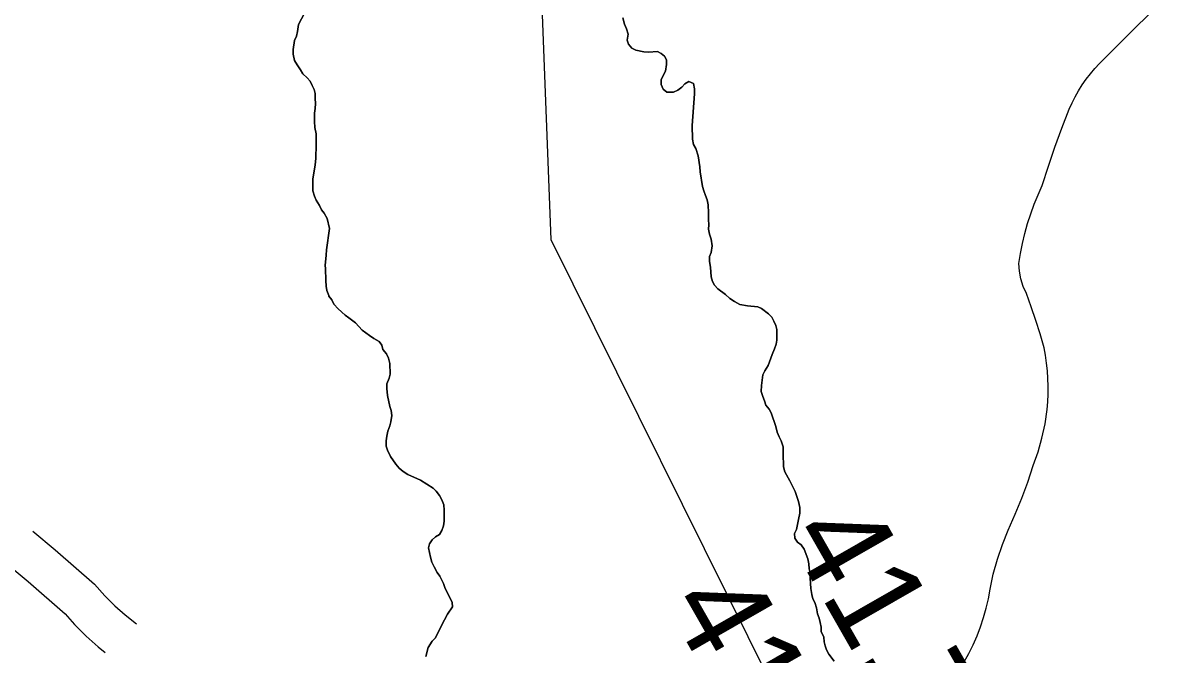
# Model space of a CAD drawing. Extents: x 3172231 to 3210228, y 940198 to 965780.
# Drawn here: x 3192423 to 3193252, y 953026 to 953479 of the extents above; entities that cross this region are included whole.
import ezdxf

# ---------------------------------------------------------------- set-up
doc = ezdxf.new("R2010")
doc.units = 0
for name, color, linetype in [('V-RIVR-RANG', 7, 'Continuous'), ('V-ROAD-CNTR', 7, 'Continuous'), ('V-SITE-VEGE', 7, 'Continuous'), ('V-TOPO-BNDY', 7, 'Continuous'), ('V-TOPO-SHOR', 7, 'Continuous')]:
    doc.layers.add(name, color=color, linetype=linetype)

msp = doc.modelspace()

# ---------------------------------------------------------------- linework, layer by layer
at = {"layer": 'V-ROAD-CNTR'}
for points in [[(3193099.228, 953021.083), (3193102.585, 953027.155), (3193105.667, 953033.394), (3193108.465, 953039.781), (3193110.965, 953046.3), (3193113.163, 953052.927), (3193115.047, 953059.641), (3193116.616, 953066.42), (3193117.867, 953073.244), (3193120.124, 953084.12), (3193123.067, 953094.858), (3193126.68, 953105.391), (3193130.937, 953115.653), (3193135.963, 953126.983), (3193140.624, 953138.476), (3193144.913, 953150.115), (3193148.82, 953161.879), (3193152.251, 953171.685), (3193155.091, 953181.693), (3193157.33, 953191.853), (3193158.95, 953202.108), (3193159.372, 953207.656), (3193159.593, 953213.228), (3193159.609, 953218.813), (3193159.423, 953224.4), (3193159.032, 953229.975), (3193158.438, 953235.529), (3193157.643, 953241.05), (3193156.65, 953246.529), (3193153.832, 953256.374), (3193150.762, 953266.155), (3193147.448, 953275.856), (3193143.895, 953285.465), (3193141.587, 953290.532), (3193139.903, 953295.886), (3193138.896, 953301.407), (3193138.576, 953306.963), (3193139.703, 953314.18), (3193141.11, 953321.365), (3193142.797, 953328.5), (3193144.761, 953335.57), (3193147, 953342.558), (3193149.507, 953349.447), (3193152.273, 953356.226), (3193155.294, 953362.876), (3193159.724, 953376.737), (3193164.436, 953390.505), (3193169.436, 953404.176), (3193174.713, 953417.736), (3193176.743, 953422.227), (3193178.983, 953426.636), (3193181.433, 953430.945), (3193184.081, 953435.141), (3193186.921, 953439.211), (3193189.944, 953443.141), (3193193.139, 953446.917), (3193196.494, 953450.53), (3193222.305, 953476.302), (3193248.267, 953501.921)], [(3192430.409, 953114.967), (3192446.448, 953101.524), (3192474.657, 953076.939), (3192482.217, 953068.467), (3192489.289, 953061.385), (3192496.746, 953054.712), (3192504.781, 953048.298)], [(3192408.09, 953094.53), (3192426.956, 953078.718), (3192453.527, 953055.561), (3192460.393, 953047.865), (3192468.657, 953039.591), (3192477.37, 953031.794), (3192482.399, 953027.779)]]:
    msp.add_lwpolyline(points, dxfattribs=at)
at = {"layer": 'V-SITE-VEGE'}
for points in [[(3192625.503, 953486.679), (3192621.27, 953478.559), (3192620.51, 953473.435), (3192619.734, 953470.195), (3192618.415, 953466.951), (3192617.399, 953460.477), (3192617.43, 953457.246), (3192618.28, 953452.674), (3192620.195, 953449.459), (3192622.652, 953445.984), (3192624.297, 953443.034), (3192627.287, 953440.1), (3192629.464, 953437.695)], [(3192863.319, 953460.08), (3192860.614, 953461.403), (3192858.162, 953464.342), (3192857.327, 953467.297), (3192857.824, 953471.612), (3192856.712, 953475.372), (3192855.336, 953478.592), (3192854.216, 953483.161)], [(3192989.216, 953073.661), (3192988.605, 953081.198), (3192988.571, 953084.966), (3192988.003, 953087.926), (3192987.702, 953091.424), (3192986.863, 953094.917), (3192984.372, 953101.897), (3192982.187, 953105.108), (3192979.475, 953106.97), (3192977.563, 953109.915), (3192977.264, 953113.145), (3192978.853, 953116.12), (3192980.135, 953123.137), (3192981.167, 953127.724), (3192981.13, 953131.765), (3192980.282, 953136.068), (3192977.79, 953143.316), (3192973.948, 953151.09), (3192970.384, 953157.523), (3192969.545, 953161.019), (3192969.514, 953164.248), (3192969.215, 953167.476), (3192969.141, 953175.287), (3192967.755, 953179.584), (3192966.38, 953182.533), (3192965, 953186.023), (3192963.886, 953190.053), (3192960.564, 953199.72), (3192959.192, 953202.399), (3192956.741, 953205.34), (3192955.905, 953208.295), (3192954.529, 953211.514), (3192953.419, 953215.004), (3192953.646, 953219.315), (3192954.652, 953227.136), (3192955.973, 953229.842), (3192958.361, 953233.637), (3192961.248, 953241.745), (3192963.096, 953245.802), (3192964.142, 953249.044), (3192964.654, 953252.011), (3192964.584, 953259.552), (3192964.017, 953262.509), (3192962.643, 953265.461), (3192961, 953268.408), (3192958.823, 953270.812), (3192953.671, 953274.533), (3192950.963, 953275.854), (3192943.685, 953276.596), (3192938.02, 953277.62), (3192934.229, 953279.739), (3192930.977, 953281.863), (3192927.716, 953284.796), (3192922.293, 953288.785), (3192919.844, 953291.456), (3192918.472, 953294.135), (3192917.634, 953297.36), (3192917.03, 953304.358), (3192916.452, 953308.395), (3192916.42, 953311.895), (3192917.468, 953314.869), (3192918.232, 953319.72), (3192917.65, 953324.298), (3192916.266, 953328.056), (3192915.697, 953331.552), (3192915.936, 953334.785), (3192915.631, 953338.554), (3192915.586, 953343.401), (3192915.264, 953349.056), (3192914.693, 953352.552), (3192913.585, 953355.773), (3192912.209, 953358.993), (3192911.371, 953362.218), (3192909.657, 953372.704), (3192909.356, 953376.204), (3192908.203, 953384.273), (3192906.538, 953389.377), (3192904.893, 953392.324), (3192904.052, 953396.086), (3192903.957, 953406.054), (3192905.633, 953428.692), (3192905.6, 953432.194), (3192904.754, 953436.227), (3192901.508, 953437.542), (3192898.561, 953435.899), (3192896.429, 953433.456), (3192893.486, 953431.273), (3192890.537, 953429.899), (3192885.689, 953429.854), (3192882.976, 953431.983), (3192881.597, 953435.471), (3192881.565, 953438.973), (3192884.739, 953444.929), (3192885.503, 953449.783), (3192885.472, 953453.014), (3192884.1, 953455.695), (3192881.661, 953457.559), (3192878.951, 953459.148), (3192872.49, 953458.55), (3192869.258, 953458.79), (3192863.319, 953460.08)], [(3192629.464, 953437.695), (3192631.107, 953434.748), (3192632.481, 953431.797), (3192633.048, 953428.84), (3192633.081, 953425.34), (3192633.382, 953421.84), (3192633.148, 953418.067), (3192632.64, 953414.829), (3192632.696, 953408.905), (3192633.005, 953404.598), (3192633.855, 953400.026), (3192633.955, 953388.986), (3192633.72, 953385.75), (3192633.746, 953382.518), (3192633.259, 953377.396), (3192631.465, 953367.682), (3192631.545, 953359.064), (3192632.657, 953355.304), (3192633.763, 953352.351), (3192636.22, 953348.603), (3192637.599, 953345.384), (3192639.505, 953342.977), (3192641.697, 953339.228), (3192643.378, 953331.969), (3192641.367, 953316.867), (3192641.134, 953312.825), (3192640.394, 953305.546), (3192640.685, 953303.394), (3192640.765, 953294.776), (3192641.07, 953290.735), (3192641.639, 953287.511), (3192643.02, 953284.022), (3192643.024, 953283.483), (3192645.205, 953280.81), (3192646.577, 953277.861), (3192649.573, 953274.388), (3192654.734, 953269.856), (3192657.446, 953267.996), (3192662.058, 953264.269), (3192666.955, 953259.196), (3192672.11, 953255.204), (3192675.362, 953253.08), (3192679.153, 953250.961), (3192681.061, 953248.284), (3192681.629, 953245.327), (3192684.355, 953242.12), (3192685.729, 953238.9), (3192686.841, 953235.14), (3192686.912, 953227.599), (3192686.4, 953224.632), (3192684.553, 953220.575), (3192684.584, 953217.343), (3192685.17, 953212.229), (3192686.857, 953204.434), (3192687.695, 953201.479), (3192688.266, 953197.983), (3192687.5, 953193.398), (3192686.72, 953190.428), (3192685.409, 953186.643), (3192684.633, 953183.135), (3192684.127, 953179.629), (3192684.162, 953175.859), (3192685, 953172.903), (3192687.195, 953168.344), (3192691.017, 953162.993), (3192693.468, 953160.052), (3192696.454, 953157.658), (3192699.706, 953155.532), (3192708.902, 953151.577), (3192717.843, 953145.737), (3192720.02, 953143.6), (3192722.474, 953140.391), (3192724.116, 953137.444), (3192725.499, 953133.686), (3192725.802, 953129.92), (3192725.876, 953122.109), (3192725.37, 953118.603), (3192724.053, 953115.357), (3192722.466, 953112.381), (3192719.517, 953110.736), (3192717.114, 953108.559), (3192715.253, 953105.848), (3192714.47, 953102.878), (3192715.31, 953099.652), (3192715.883, 953096.159), (3192716.993, 953092.667), (3192718.64, 953089.181), (3192720.833, 953085.161), (3192722.744, 953082.484), (3192725.216, 953077.391), (3192726.32, 953074.437), (3192731.538, 953063.714), (3192731.837, 953060.482), (3192728.114, 953055.33), (3192723.883, 953047.209), (3192719.656, 953038.282), (3192717.254, 953035.835), (3192714.331, 953031.497), (3192712.506, 953025.017)], [(3193005.864, 953021.562), (3193002.044, 953026.643), (3193000.402, 953029.59), (3192999.296, 953032.544), (3192998.729, 953035.501), (3192998.43, 953038.731), (3192996.507, 953042.753), (3192996.476, 953045.985), (3192995.909, 953049.212), (3192995.069, 953052.436), (3192993.963, 953055.657), (3192993.113, 953059.96), (3192992.001, 953063.72), (3192990.629, 953066.401), (3192989.793, 953069.356), (3192989.216, 953073.661)]]:
    msp.add_lwpolyline(points, dxfattribs=at)
at = {"layer": 'V-TOPO-BNDY'}
for p, q in [((3192713.053, 955595.491), (3192802.44, 953324.154)), ((3192802.44, 953324.154), (3194332.024, 950245.511))]:
    msp.add_line(p, q, dxfattribs=at)
at = {"layer": 'V-TOPO-SHOR'}
for points in [[(3192641.697, 953339.228), (3192639.505, 953342.977), (3192637.599, 953345.384), (3192636.22, 953348.603), (3192633.763, 953352.351), (3192632.657, 953355.304), (3192631.545, 953359.064), (3192631.465, 953367.682), (3192633.259, 953377.396), (3192633.748, 953382.518), (3192633.72, 953385.75), (3192633.957, 953388.986), (3192633.855, 953400.026), (3192633.005, 953404.598), (3192632.696, 953408.905), (3192632.64, 953414.829), (3192633.148, 953418.067), (3192633.382, 953421.84), (3192633.081, 953425.34), (3192633.048, 953428.84), (3192632.481, 953431.797), (3192631.107, 953434.748), (3192629.464, 953437.695), (3192627.287, 953440.1), (3192624.297, 953443.034), (3192622.652, 953445.982), (3192620.195, 953449.459), (3192618.28, 953452.674), (3192617.43, 953457.246), (3192617.399, 953460.477), (3192618.415, 953466.951), (3192619.732, 953470.195), (3192620.51, 953473.435), (3192621.27, 953478.559), (3192625.503, 953486.679)], [(3192854.216, 953483.161), (3192855.336, 953478.592), (3192856.712, 953475.372), (3192857.824, 953471.612), (3192857.327, 953467.297), (3192858.162, 953464.342), (3192860.614, 953461.403), (3192863.319, 953460.08), (3192869.258, 953458.79)], [(3192869.258, 953458.79), (3192872.492, 953458.55), (3192878.951, 953459.148), (3192881.661, 953457.559), (3192884.1, 953455.695), (3192885.472, 953453.014), (3192885.503, 953449.783), (3192884.739, 953444.929), (3192881.565, 953438.973), (3192881.597, 953435.471), (3192882.976, 953431.983), (3192885.689, 953429.854), (3192890.537, 953429.899), (3192893.486, 953431.273), (3192896.429, 953433.456), (3192898.561, 953435.899), (3192901.508, 953437.544), (3192904.754, 953436.227), (3192905.6, 953432.194), (3192905.633, 953428.692), (3192903.957, 953406.052), (3192904.052, 953396.086), (3192904.893, 953392.324), (3192906.538, 953389.377), (3192908.203, 953384.273), (3192909.356, 953376.204), (3192909.657, 953372.704), (3192911.371, 953362.216), (3192912.209, 953358.993), (3192913.585, 953355.773), (3192914.693, 953352.552), (3192915.264, 953349.056), (3192915.586, 953343.401), (3192915.631, 953338.554), (3192915.936, 953334.785), (3192915.697, 953331.552), (3192916.268, 953328.056), (3192917.65, 953324.298), (3192918.232, 953319.722), (3192917.468, 953314.869), (3192916.42, 953311.895), (3192916.452, 953308.395), (3192917.03, 953304.358), (3192917.634, 953297.36), (3192918.472, 953294.137), (3192919.844, 953291.456), (3192922.291, 953288.785), (3192927.716, 953284.796), (3192930.977, 953281.863), (3192934.229, 953279.739), (3192938.02, 953277.62), (3192943.685, 953276.596), (3192950.963, 953275.854), (3192953.671, 953274.533), (3192958.821, 953270.812), (3192960.998, 953268.408), (3192962.643, 953265.461), (3192964.017, 953262.509), (3192964.584, 953259.552), (3192964.654, 953252.011), (3192964.142, 953249.044), (3192963.096, 953245.802), (3192961.248, 953241.745), (3192958.361, 953233.637), (3192955.973, 953229.844), (3192954.652, 953227.136), (3192953.646, 953219.317), (3192953.419, 953215.004), (3192954.529, 953211.514), (3192955.905, 953208.295), (3192956.741, 953205.34), (3192959.192, 953202.399), (3192960.564, 953199.72), (3192963.886, 953190.053), (3192965, 953186.023), (3192966.38, 953182.533), (3192967.755, 953179.584), (3192969.141, 953175.287), (3192969.215, 953167.476), (3192969.514, 953164.248), (3192969.545, 953161.017), (3192970.384, 953157.523), (3192973.948, 953151.09), (3192977.79, 953143.316), (3192980.282, 953136.068), (3192981.13, 953131.765), (3192981.167, 953127.724), (3192980.135, 953123.137), (3192978.853, 953116.12), (3192977.264, 953113.145), (3192977.563, 953109.915), (3192979.475, 953106.97), (3192982.187, 953105.108), (3192984.372, 953101.897), (3192986.863, 953094.917), (3192987.702, 953091.424), (3192988.003, 953087.926), (3192988.571, 953084.966), (3192988.605, 953081.198), (3192989.216, 953073.661), (3192989.793, 953069.356)], [(3192712.506, 953025.017), (3192714.331, 953031.497), (3192717.254, 953035.835), (3192719.656, 953038.282), (3192723.883, 953047.209), (3192728.114, 953055.33), (3192731.837, 953060.482), (3192731.538, 953063.712), (3192726.32, 953074.437), (3192725.216, 953077.391), (3192722.744, 953082.484), (3192720.833, 953085.161), (3192718.64, 953089.179), (3192716.993, 953092.667), (3192715.883, 953096.157), (3192715.31, 953099.652), (3192714.472, 953102.878), (3192715.253, 953105.848), (3192717.114, 953108.559), (3192719.517, 953110.736), (3192722.466, 953112.381), (3192724.053, 953115.357), (3192725.37, 953118.603), (3192725.876, 953122.109), (3192725.804, 953129.92), (3192725.499, 953133.686), (3192724.116, 953137.444), (3192722.474, 953140.391), (3192720.018, 953143.603), (3192717.843, 953145.737), (3192708.902, 953151.577), (3192699.706, 953155.532), (3192696.454, 953157.658), (3192693.468, 953160.052), (3192691.017, 953162.993), (3192687.195, 953168.344), (3192685, 953172.903), (3192684.162, 953175.859), (3192684.127, 953179.629), (3192684.633, 953183.135), (3192685.409, 953186.643), (3192686.72, 953190.428), (3192687.5, 953193.398), (3192688.266, 953197.983), (3192687.695, 953201.479), (3192686.859, 953204.434), (3192685.17, 953212.229), (3192684.584, 953217.343), (3192684.553, 953220.575), (3192686.4, 953224.632), (3192686.912, 953227.599), (3192686.841, 953235.14), (3192685.729, 953238.9), (3192684.352, 953242.12), (3192681.629, 953245.327), (3192681.061, 953248.284), (3192679.153, 953250.961), (3192675.362, 953253.08), (3192672.11, 953255.204), (3192666.955, 953259.196), (3192662.058, 953264.269), (3192657.446, 953267.996), (3192654.734, 953269.856), (3192649.573, 953274.388), (3192646.577, 953277.861), (3192645.205, 953280.81), (3192643.024, 953283.483), (3192643.02, 953284.022), (3192641.639, 953287.511), (3192641.07, 953290.737), (3192640.765, 953294.776), (3192640.685, 953303.394), (3192640.394, 953305.546), (3192641.134, 953312.825), (3192641.367, 953316.867), (3192643.38, 953331.969), (3192641.697, 953339.228)], [(3192989.793, 953069.356), (3192990.629, 953066.401), (3192992.001, 953063.72), (3192993.113, 953059.96), (3192993.963, 953055.657), (3192995.069, 953052.436), (3192995.909, 953049.212), (3192996.476, 953045.985), (3192996.507, 953042.753), (3192998.43, 953038.731), (3192998.729, 953035.503), (3192999.296, 953032.544), (3193000.402, 953029.59), (3193002.044, 953026.643), (3193005.864, 953021.562)]]:
    msp.add_lwpolyline(points, dxfattribs=at)

# ---------------------------------------------------------------- texts
at = {"layer": 'V-RIVR-RANG'}
for s, p in [('41.7', (3192971.086, 953112.144)), ('41.8', (3192884.425, 953062.246))]:
    msp.add_text(s, height=67, rotation=299.788326, dxfattribs=at).set_placement(p)

doc.saveas('drawing.dxf')
